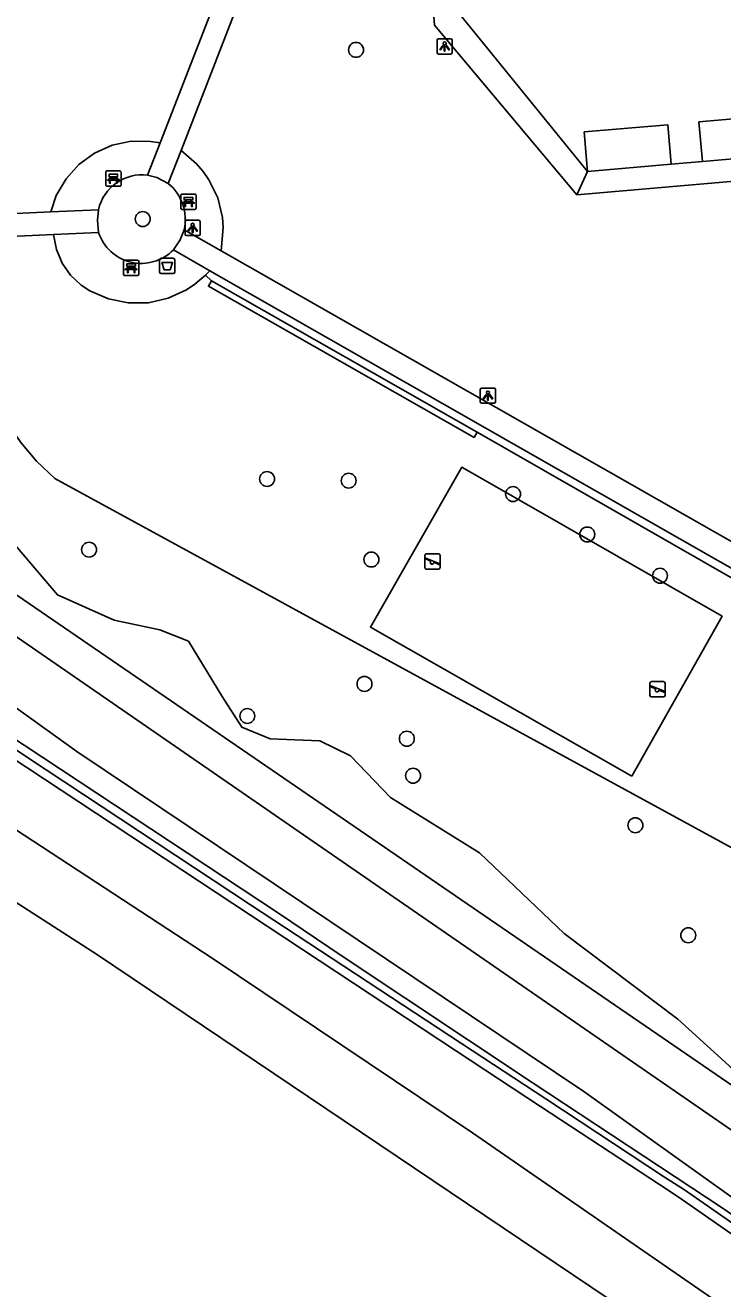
# Model space of a CAD drawing. Extents: x 162990 to 165007, y 383433 to 384336.
# Drawn here: x 164220.1 to 164265.8, y 383624.9 to 383707.7 of the extents above; entities that cross this region are included whole.
import ezdxf

# ---------------------------------------------------------------- set-up
doc = ezdxf.new("R2010")
doc.units = 0
for name, color, linetype in [('IMGEO_Afvalbak', 7, 'Continuous'), ('IMGEO_Bank', 7, 'Continuous'), ('IMGEO_Boom', 7, 'Continuous'), ('IMGEO_Geluidsscherm', 7, 'Continuous'), ('IMGEO_Groenvoorziening', 7, 'Continuous'), ('IMGEO_Lichtpunt', 7, 'Continuous'), ('IMGEO_Pand', 7, 'Continuous'), ('IMGEO_Speelvoorziening', 7, 'Continuous'), ('IMGEO_Spoor', 7, 'Continuous'), ('IMGEO_Spoorbaan_halfverhard', 7, 'Continuous'), ('IMGEO_Voetpad_halfverhard', 7, 'Continuous'), ('IMGEO_Voetpad_open', 7, 'Continuous'), ('IMGEO_Waterloop', 7, 'Continuous')]:
    doc.layers.add(name, color=color, linetype=linetype)

msp = doc.modelspace()

# ---------------------------------------------------------------- linework, layer by layer
at = {"layer": 'IMGEO_Afvalbak'}
for p, q in [((164228.923, 383691.516), (164228.923, 383692.316)), ((164228.923, 383692.316), (164228.923, 383691.516)), ((164229.023, 383692.416), (164229.813, 383692.416)), ((164229.813, 383692.416), (164229.023, 383692.416)), ((164229.913, 383692.316), (164229.913, 383691.516)), ((164229.913, 383691.516), (164229.913, 383692.316)), ((164229.813, 383691.416), (164229.023, 383691.416)), ((164229.023, 383691.416), (164229.813, 383691.416))]:
    msp.add_line(p, q, dxfattribs=at)
msp.add_lwpolyline([(164229.066, 383692.13), (164229.77, 383692.13), (164229.621, 383691.66), (164229.215, 383691.66), (164229.066, 383692.13)], dxfattribs=at)
for centre, start, end in [((164229.023, 383692.316), 90, 180), ((164229.023, 383692.316), 90, 180), ((164229.813, 383692.316), 0, 90), ((164229.813, 383692.316), 360, 90), ((164229.023, 383691.516), 180, 270), ((164229.023, 383691.516), 180, 270), ((164229.813, 383691.516), 270, 0), ((164229.813, 383691.516), 270, 0)]:
    msp.add_arc(centre, 0.1, start, end, dxfattribs=at)
at = {"layer": 'IMGEO_Bank'}
for p, q in [((164225.39, 383697.216), (164225.39, 383698.057)), ((164225.39, 383698.057), (164225.39, 383697.216)), ((164225.465, 383698.141), (164226.306, 383698.141)), ((164226.306, 383698.141), (164225.465, 383698.141)), ((164225.699, 383697.647), (164225.699, 383697.753)), ((164225.743, 383697.753), (164225.743, 383697.647)), ((164226.031, 383697.759), (164225.749, 383697.759)), ((164226.037, 383697.647), (164226.037, 383697.753)), ((164226.081, 383697.753), (164226.081, 383697.647)), ((164226.39, 383698.066), (164226.39, 383697.225)), ((164226.39, 383697.225), (164226.39, 383698.066)), ((164226.315, 383697.141), (164225.474, 383697.141)), ((164225.474, 383697.141), (164226.315, 383697.141)), ((164226.087, 383697.539), (164225.694, 383697.539)), ((164225.749, 383697.641), (164226.031, 383697.641)), ((164230.31, 383695.695), (164230.31, 383696.536)), ((164230.31, 383696.536), (164230.31, 383695.695)), ((164230.385, 383696.62), (164231.226, 383696.62)), ((164231.226, 383696.62), (164230.385, 383696.62)), ((164230.619, 383696.126), (164230.619, 383696.232)), ((164230.663, 383696.232), (164230.663, 383696.126)), ((164230.951, 383696.238), (164230.669, 383696.238)), ((164230.669, 383696.12), (164230.951, 383696.12)), ((164230.957, 383696.126), (164230.957, 383696.232)), ((164231.001, 383696.232), (164231.001, 383696.126)), ((164231.31, 383696.545), (164231.31, 383695.704)), ((164231.31, 383695.704), (164231.31, 383696.545)), ((164231.235, 383695.62), (164230.394, 383695.62)), ((164230.394, 383695.62), (164231.235, 383695.62)), ((164231.007, 383696.018), (164230.614, 383696.018)), ((164226.555, 383691.357), (164226.555, 383692.198)), ((164226.555, 383692.198), (164226.555, 383691.357)), ((164226.63, 383692.282), (164227.471, 383692.282)), ((164227.471, 383692.282), (164226.63, 383692.282)), ((164227.555, 383692.207), (164227.555, 383691.366)), ((164227.555, 383691.366), (164227.555, 383692.207)), ((164227.48, 383691.282), (164226.639, 383691.282)), ((164226.639, 383691.282), (164227.48, 383691.282)), ((164227.252, 383691.68), (164226.859, 383691.68)), ((164226.864, 383691.788), (164226.864, 383691.894)), ((164226.908, 383691.894), (164226.908, 383691.788)), ((164227.196, 383691.9), (164226.914, 383691.9)), ((164226.914, 383691.782), (164227.196, 383691.782)), ((164227.202, 383691.788), (164227.202, 383691.894)), ((164227.246, 383691.894), (164227.246, 383691.788))]:
    msp.add_line(p, q, dxfattribs=at)
for points in [[(164225.693, 383697.759), (164225.607, 383697.759), (164225.607, 383697.92), (164226.17, 383697.92), (164226.17, 383697.759), (164226.087, 383697.759)], [(164225.637, 383697.539), (164225.495, 383697.539), (164225.607, 383697.641), (164225.693, 383697.641)], [(164225.687, 383697.532), (164225.687, 383697.325), (164225.644, 383697.325), (164225.644, 383697.532)], [(164226.087, 383697.641), (164226.17, 383697.641), (164226.282, 383697.539), (164226.143, 383697.539)], [(164226.137, 383697.532), (164226.137, 383697.325), (164226.093, 383697.325), (164226.093, 383697.532)], [(164230.557, 383696.018), (164230.415, 383696.018), (164230.527, 383696.12), (164230.613, 383696.12)], [(164230.613, 383696.238), (164230.527, 383696.238), (164230.527, 383696.399), (164231.09, 383696.399), (164231.09, 383696.238), (164231.007, 383696.238)], [(164231.007, 383696.12), (164231.09, 383696.12), (164231.202, 383696.018), (164231.063, 383696.018)], [(164230.607, 383696.011), (164230.607, 383695.804), (164230.564, 383695.804), (164230.564, 383696.011)], [(164231.057, 383696.011), (164231.057, 383695.804), (164231.013, 383695.804), (164231.013, 383696.011)], [(164226.858, 383691.9), (164226.772, 383691.9), (164226.772, 383692.061), (164227.335, 383692.061), (164227.335, 383691.9), (164227.252, 383691.9)], [(164226.802, 383691.68), (164226.66, 383691.68), (164226.772, 383691.782), (164226.858, 383691.782)], [(164226.852, 383691.673), (164226.852, 383691.466), (164226.809, 383691.466), (164226.809, 383691.673)], [(164227.252, 383691.782), (164227.335, 383691.782), (164227.447, 383691.68), (164227.308, 383691.68)], [(164227.302, 383691.673), (164227.302, 383691.466), (164227.258, 383691.466), (164227.258, 383691.673)]]:
    msp.add_lwpolyline(points, dxfattribs=at)
for centre, radius, start, end in [((164225.468, 383698.063), 0.0779, 92.4484, 184.28452), ((164225.468, 383698.063), 0.0779, 92.4484, 184.28452), ((164225.692, 383697.752), 0.00671, 2.89567, 87.10433), ((164225.749, 383697.752), 0.00671, 92.89567, 177.10433), ((164226.031, 383697.752), 0.00671, 2.89567, 87.10433), ((164226.088, 383697.752), 0.00671, 92.89567, 177.10433), ((164226.312, 383698.063), 0.0779, 2.4484, 94.28452), ((164226.312, 383698.063), 0.0779, 2.4484, 94.28452), ((164225.468, 383697.219), 0.0779, 182.4484, 274.28452), ((164225.468, 383697.219), 0.0779, 182.4484, 274.28452), ((164225.637, 383697.532), 0.00671, 2.89567, 87.10433), ((164225.694, 383697.532), 0.00671, 92.89567, 177.10433), ((164225.692, 383697.648), 0.00671, 272.89567, 357.10433), ((164225.749, 383697.648), 0.00671, 182.89567, 267.10433), ((164226.031, 383697.648), 0.00671, 272.89567, 357.10433), ((164226.088, 383697.648), 0.00671, 182.89567, 267.10433), ((164226.086, 383697.532), 0.00671, 2.89567, 87.10433), ((164226.143, 383697.532), 0.00671, 92.89567, 177.10433), ((164226.312, 383697.219), 0.0779, 272.4484, 4.28452), ((164226.312, 383697.219), 0.0779, 272.4484, 4.28452), ((164230.388, 383696.542), 0.0779, 92.4484, 184.28452), ((164230.388, 383696.542), 0.0779, 92.4484, 184.28452), ((164230.612, 383696.231), 0.00671, 2.89567, 87.10433), ((164230.612, 383696.127), 0.00671, 272.89567, 357.10433), ((164230.669, 383696.231), 0.00671, 92.89567, 177.10433), ((164230.669, 383696.127), 0.00671, 182.89567, 267.10433), ((164230.951, 383696.231), 0.00671, 2.89567, 87.10433), ((164230.951, 383696.127), 0.00671, 272.89567, 357.10433), ((164231.008, 383696.231), 0.00671, 92.89567, 177.10433), ((164231.008, 383696.127), 0.00671, 182.89567, 267.10433), ((164231.232, 383696.542), 0.0779, 2.4484, 94.28452), ((164231.232, 383696.542), 0.0779, 2.4484, 94.28452), ((164230.388, 383695.698), 0.0779, 182.4484, 274.28452), ((164230.388, 383695.698), 0.0779, 182.4484, 274.28452), ((164230.557, 383696.011), 0.00671, 2.89567, 87.10433), ((164230.614, 383696.011), 0.00671, 92.89567, 177.10433), ((164231.006, 383696.011), 0.00671, 2.89567, 87.10433), ((164231.063, 383696.011), 0.00671, 92.89567, 177.10433), ((164231.232, 383695.698), 0.0779, 272.4484, 4.28452), ((164231.232, 383695.698), 0.0779, 272.4484, 4.28452), ((164226.633, 383692.204), 0.0779, 92.4484, 184.28452), ((164226.633, 383692.204), 0.0779, 92.4484, 184.28452), ((164227.477, 383692.204), 0.0779, 2.4484, 94.28452), ((164227.477, 383692.204), 0.0779, 2.4484, 94.28452), ((164226.633, 383691.36), 0.0779, 182.4484, 274.28452), ((164226.633, 383691.36), 0.0779, 182.4484, 274.28452), ((164226.802, 383691.673), 0.00671, 2.89567, 87.10433), ((164226.859, 383691.673), 0.00671, 92.89567, 177.10433), ((164226.857, 383691.893), 0.00671, 2.89567, 87.10433), ((164226.857, 383691.789), 0.00671, 272.89567, 357.10433), ((164226.914, 383691.893), 0.00671, 92.89567, 177.10433), ((164226.914, 383691.789), 0.00671, 182.89567, 267.10433), ((164227.196, 383691.893), 0.00671, 2.89567, 87.10433), ((164227.196, 383691.789), 0.00671, 272.89567, 357.10433), ((164227.253, 383691.893), 0.00671, 92.89567, 177.10433), ((164227.253, 383691.789), 0.00671, 182.89567, 267.10433), ((164227.251, 383691.673), 0.00671, 2.89567, 87.10433), ((164227.308, 383691.673), 0.00671, 92.89567, 177.10433), ((164227.477, 383691.36), 0.0779, 272.4484, 4.28452), ((164227.477, 383691.36), 0.0779, 272.4484, 4.28452)]:
    msp.add_arc(centre, radius, start, end, dxfattribs=at)
at = {"layer": 'IMGEO_Boom'}
for centre in [(164241.794, 383706.066), (164227.817, 383694.985), (164235.964, 383677.961), (164241.31, 383677.851), (164252.085, 383676.977), (164256.95, 383674.328), (164224.297, 383673.332), (164242.8, 383672.687), (164261.719, 383671.626), (164242.348, 383664.539), (164234.668, 383662.44), (164245.124, 383660.952), (164245.532, 383658.529), (164260.103, 383655.283), (164263.568, 383648.077)]:
    msp.add_circle(centre, 0.489, dxfattribs=at)
at = {"layer": 'IMGEO_Geluidsscherm'}
msp.add_lwpolyline([(164154.396, 383702.666), (164167.284, 383695.052), (164167.609, 383692.964), (164184.74, 383682.593), (164211.651, 383666.062), (164236.707, 383649.527), (164240.821, 383646.752), (164253.346, 383638.434), (164265.864, 383630.189), (164270.011, 383627.315), (164274.062, 383624.369), (164278.053, 383621.461), (164287.536, 383614.748), (164295.836, 383608.836), (164303.87, 383603.063), (164316.111, 383594.57), (164331.946, 383582.303)], dxfattribs=at)
at = {"layer": 'IMGEO_Groenvoorziening'}
for points in [[(164221.788, 383695.448), (164222.15, 383696.517), (164222.786, 383697.614), (164223.635, 383698.555), (164224.661, 383699.299), (164225.82, 383699.813), (164227.06, 383700.076), (164228.328, 383700.074), (164228.955, 383699.974)], [(164230.327, 383699.47), (164231.346, 383698.606), (164231.777, 383698.104), (164232.154, 383697.559), (164232.728, 383696.367), (164233.041, 383695.082), (164233.095, 383694.422), (164232.956, 383692.906)], [(164267.105, 383653.443), (164222.043, 383677.997), (164220.848, 383679.134), (164219.823, 383680.343), (164218.93, 383681.652), (164218.179, 383683.048), (164217.578, 383684.515), (164217.133, 383686.036), (164214.929, 383693.637)], [(164221.971, 383693.966), (164222.152, 383692.991), (164222.525, 383692.102), (164223.073, 383691.31), (164223.775, 383690.649), (164224.353, 383690.28), (164225.567, 383689.754), (164226.864, 383689.492), (164228.187, 383689.505), (164229.478, 383689.793), (164230.682, 383690.344), (164231.234, 383690.71), (164231.924, 383691.306)], [(164231.924, 383691.306), (164232.207, 383691.604)], [(164231.924, 383691.306), (164232.314, 383690.932)], [(164249.733, 383681.035), (164249.535, 383680.687), (164232.116, 383690.584), (164232.314, 383690.932)], [(164232.314, 383690.932), (164249.733, 383681.035)], [(164286.102, 383627.443), (164286.702, 383625.424), (164284.683, 383622.459), (164283.169, 383621.671), (164281.087, 383621.166), (164277.901, 383622.743), (164256.734, 383637.853), (164223.485, 383660.125), (164206.923, 383671.986), (164203.106, 383675.141), (164202.254, 383676.339), (164202.034, 383677.885), (164202.412, 383679.557), (164204.336, 383682.301)], [(164249.733, 383681.035), (164266.823, 383671.245)], [(164259.868, 383658.496), (164265.783, 383668.973), (164248.723, 383678.727), (164242.74, 383668.268), (164259.868, 383658.496)], [(164219.478, 383673.595), (164222.223, 383670.377), (164225.945, 383668.705), (164228.942, 383668.074), (164230.803, 383667.349), (164233.012, 383663.721), (164234.305, 383661.702), (164236.166, 383660.945), (164239.415, 383660.819), (164241.434, 383659.841), (164244.053, 383657.096), (164249.889, 383653.469), (164255.441, 383648.2), (164262.885, 383642.585), (164266.229, 383639.557), (164268.311, 383637.601), (164273.138, 383637.57), (164275.157, 383636.844), (164276.355, 383634.447), (164282.393, 383630.087)]]:
    msp.add_lwpolyline(points, dxfattribs=at)
at = {"layer": 'IMGEO_Lichtpunt'}
for p, q in [((164247.102, 383706.691), (164247.102, 383705.884)), ((164247.102, 383706.691), (164247.102, 383705.884)), ((164248.004, 383706.786), (164247.196, 383706.786)), ((164248.004, 383706.786), (164247.196, 383706.786)), ((164248.098, 383705.884), (164248.098, 383706.691)), ((164248.098, 383705.884), (164248.098, 383706.691)), ((164247.196, 383705.79), (164248.004, 383705.79)), ((164247.196, 383705.79), (164248.004, 383705.79)), ((164230.587, 383694.809), (164230.587, 383694.002)), ((164230.587, 383694.809), (164230.587, 383694.002)), ((164231.489, 383694.904), (164230.681, 383694.904)), ((164231.489, 383694.904), (164230.681, 383694.904)), ((164231.583, 383694.002), (164231.583, 383694.809)), ((164231.583, 383694.002), (164231.583, 383694.809)), ((164230.681, 383693.908), (164231.489, 383693.908)), ((164230.681, 383693.908), (164231.489, 383693.908)), ((164249.941, 383683.825), (164249.941, 383683.018)), ((164249.941, 383683.825), (164249.941, 383683.018)), ((164250.843, 383683.92), (164250.035, 383683.92)), ((164250.843, 383683.92), (164250.035, 383683.92)), ((164250.937, 383683.018), (164250.937, 383683.825)), ((164250.937, 383683.018), (164250.937, 383683.825)), ((164250.035, 383682.924), (164250.843, 383682.924)), ((164250.035, 383682.924), (164250.843, 383682.924))]:
    msp.add_line(p, q, dxfattribs=at)
for points in [[(164247.476, 383706.355), (164247.515, 383706.327), (164247.327, 383706.065), (164247.289, 383706.092), (164247.476, 383706.355)], [(164247.578, 383706.307), (164247.625, 383706.307), (164247.625, 383705.985), (164247.578, 383705.985), (164247.578, 383706.307)], [(164247.688, 383706.327), (164247.726, 383706.354), (164247.913, 383706.092), (164247.874, 383706.064), (164247.688, 383706.327)], [(164230.961, 383694.473), (164231, 383694.445), (164230.812, 383694.183), (164230.774, 383694.21), (164230.961, 383694.473)], [(164231.063, 383694.425), (164231.11, 383694.425), (164231.11, 383694.103), (164231.063, 383694.103), (164231.063, 383694.425)], [(164231.173, 383694.445), (164231.211, 383694.472), (164231.398, 383694.21), (164231.359, 383694.182), (164231.173, 383694.445)], [(164250.315, 383683.489), (164250.354, 383683.461), (164250.166, 383683.199), (164250.128, 383683.226), (164250.315, 383683.489)], [(164250.417, 383683.441), (164250.464, 383683.441), (164250.464, 383683.119), (164250.417, 383683.119), (164250.417, 383683.441)], [(164250.527, 383683.461), (164250.565, 383683.488), (164250.752, 383683.226), (164250.713, 383683.198), (164250.527, 383683.461)]]:
    msp.add_lwpolyline(points, dxfattribs=at)
for centre in [(164247.601, 383706.489), (164231.086, 383694.607), (164250.44, 383683.623)]:
    msp.add_circle(centre, 0.0994, dxfattribs=at)
for centre, start, end in [((164247.196, 383706.691), 90, 180), ((164247.196, 383706.691), 90, 180), ((164248.004, 383706.691), 0, 90), ((164248.004, 383706.691), 0, 90), ((164247.196, 383705.884), 180, 270), ((164247.196, 383705.884), 180, 270), ((164248.004, 383705.884), 270, 0), ((164248.004, 383705.884), 270, 360), ((164230.681, 383694.809), 90, 180), ((164230.681, 383694.809), 90, 180), ((164231.489, 383694.809), 0, 90), ((164231.489, 383694.809), 0, 90), ((164230.681, 383694.002), 180, 270), ((164230.681, 383694.002), 180, 270), ((164231.489, 383694.002), 270, 0), ((164231.489, 383694.002), 270, 360), ((164250.035, 383683.825), 90, 180), ((164250.035, 383683.825), 90, 180), ((164250.843, 383683.825), 0, 90), ((164250.843, 383683.825), 0, 90), ((164250.035, 383683.018), 180, 270), ((164250.035, 383683.018), 180, 270), ((164250.843, 383683.018), 270, 0), ((164250.843, 383683.018), 270, 360)]:
    msp.add_arc(centre, 0.0946, start, end, dxfattribs=at)
at = {"layer": 'IMGEO_Pand'}
for points in [[(164256.975, 383698.1), (164256.75, 383700.69), (164262.229, 383701.166), (164262.454, 383698.576)], [(164264.496, 383698.753), (164264.271, 383701.343), (164269.305, 383701.78)], [(164262.454, 383698.576), (164256.975, 383698.1)], [(164269.527, 383699.19), (164264.496, 383698.753)]]:
    msp.add_lwpolyline(points, dxfattribs=at)
at = {"layer": 'IMGEO_Speelvoorziening'}
for p, q in [((164246.308, 383672.159), (164246.308, 383672.959)), ((164246.308, 383672.959), (164246.308, 383672.159)), ((164246.408, 383673.059), (164247.198, 383673.059)), ((164247.198, 383673.059), (164246.408, 383673.059)), ((164247.298, 383672.959), (164247.298, 383672.159)), ((164247.298, 383672.159), (164247.298, 383672.959)), ((164246.691, 383672.587), (164246.352, 383672.724)), ((164246.377, 383672.784), (164247.253, 383672.431)), ((164247.198, 383672.059), (164246.408, 383672.059)), ((164246.408, 383672.059), (164247.198, 383672.059)), ((164247.229, 383672.371), (164246.889, 383672.508)), ((164261.157, 383664.691), (164261.947, 383664.691)), ((164261.947, 383664.691), (164261.157, 383664.691)), ((164261.057, 383663.791), (164261.057, 383664.591)), ((164261.057, 383664.591), (164261.057, 383663.791)), ((164261.44, 383664.219), (164261.101, 383664.356)), ((164261.126, 383664.416), (164262.002, 383664.063)), ((164261.978, 383664.003), (164261.638, 383664.14)), ((164262.047, 383664.591), (164262.047, 383663.791)), ((164262.047, 383663.791), (164262.047, 383664.591)), ((164261.947, 383663.691), (164261.157, 383663.691)), ((164261.157, 383663.691), (164261.947, 383663.691))]:
    msp.add_line(p, q, dxfattribs=at)
for centre, radius, start, end in [((164246.408, 383672.959), 0.1, 90, 180), ((164246.408, 383672.959), 0.1, 90, 180), ((164247.198, 383672.959), 0.1, 0, 90), ((164247.198, 383672.959), 0.1, 360, 90), ((164246.408, 383672.159), 0.1, 180, 270), ((164246.408, 383672.159), 0.1, 180, 270), ((164246.365, 383672.754), 0.0327, 68.07798, 248.07798), ((164246.77, 383672.497), 0.12, 130.99278, 5.16318), ((164247.198, 383672.159), 0.1, 270, 0), ((164247.198, 383672.159), 0.1, 270, 0), ((164247.241, 383672.401), 0.0327, 248.07798, 68.07798), ((164261.157, 383664.591), 0.1, 90, 180), ((164261.157, 383664.591), 0.1, 90, 180), ((164261.947, 383664.591), 0.1, 0, 90), ((164261.947, 383664.591), 0.1, 360, 90), ((164261.157, 383663.791), 0.1, 180, 270), ((164261.157, 383663.791), 0.1, 180, 270), ((164261.114, 383664.386), 0.0327, 68.07798, 248.07798), ((164261.519, 383664.129), 0.12, 130.99278, 5.16318), ((164261.947, 383663.791), 0.1, 270, 0), ((164261.947, 383663.791), 0.1, 270, 0), ((164261.99, 383664.033), 0.0327, 248.07798, 68.07798)]:
    msp.add_arc(centre, radius, start, end, dxfattribs=at)
at = {"layer": 'IMGEO_Spoor'}
for points in [[(163835.796, 383841.636), (163859.382, 383832.867), (163879.651, 383824.941), (163898.399, 383817.482), (163912.055, 383811.932), (163922.753, 383807.428), (163957.509, 383792.271), (163984.884, 383779.842), (164004.491, 383770.647), (164040.215, 383753.11), (164075.92, 383734.553), (164089.094, 383727.44), (164121.24, 383709.667), (164140.015, 383698.841), (164156.169, 383689.367), (164185.757, 383671.479), (164206.772, 383658.402), (164224.847, 383646.795), (164260.652, 383622.719), (164276.548, 383611.672), (164293.897, 383599.354), (164306.991, 383589.899), (164317.029, 383582.491), (164327.919, 383574.304)], [(163926.049, 383810.278), (163952.702, 383798.747), (163967.192, 383792.355), (163995.139, 383779.407), (164015.386, 383769.762), (164027.42, 383763.827), (164038.602, 383758.273), (164063.071, 383745.801), (164074.461, 383739.758), (164089.505, 383731.966), (164114.122, 383718.277), (164138.558, 383704.464), (164151.659, 383696.722), (164176.342, 383681.986), (164198.156, 383668.497), (164218.248, 383655.793), (164232.354, 383646.591), (164249.418, 383635.134), (164286.087, 383609.831), (164311.432, 383591.528), (164331.147, 383576.863)]]:
    msp.add_lwpolyline(points, dxfattribs=at)
at = {"layer": 'IMGEO_Spoorbaan_halfverhard'}
for points in [[(164331.946, 383582.303), (164316.111, 383594.57), (164303.87, 383603.063), (164295.836, 383608.836), (164287.536, 383614.748), (164278.053, 383621.461), (164274.062, 383624.369), (164270.011, 383627.315), (164265.864, 383630.189), (164253.346, 383638.434), (164240.821, 383646.752), (164236.707, 383649.527), (164211.651, 383666.062), (164184.74, 383682.593), (164167.609, 383692.964), (164167.284, 383695.052), (164154.396, 383702.666)], [(164215.402, 383662.932), (164221.474, 383658.924), (164234.879, 383650.064), (164248.699, 383640.99), (164254.23, 383637.357), (164262.015, 383632.245), (164263.314, 383631.409), (164270.952, 383626.103), (164273.809, 383624.02), (164285.04, 383615.994), (164306.649, 383600.627), (164312.415, 383596.638), (164319.959, 383591.088), (164331.496, 383582.166)], [(164331.129, 383581.691), (164319.599, 383590.609), (164312.054, 383596.158), (164306.308, 383600.134), (164303.278, 383602.259), (164297.223, 383606.547), (164281.458, 383617.778), (164273.456, 383623.535), (164270.602, 383625.598), (164262.972, 383630.916), (164261.679, 383631.748), (164253.894, 383636.86), (164248.37, 383640.489), (164219.123, 383659.778)]]:
    msp.add_lwpolyline(points, dxfattribs=at)
at = {"layer": 'IMGEO_Voetpad_halfverhard'}
for points in [[(164228.955, 383699.974), (164233.165, 383710.817)], [(164234.57, 383710.388), (164233.808, 383708.421), (164230.327, 383699.47)], [(164228.136, 383697.866), (164228.955, 383699.974)], [(164230.327, 383699.47), (164229.489, 383697.313)], [(164229.489, 383697.313), (164228.736, 383697.697), (164228.136, 383697.866)], [(164202.858, 383694.565), (164221.788, 383695.448)], [(164221.788, 383695.448), (164224.909, 383695.594)], [(164224.909, 383695.594), (164224.859, 383694.918), (164224.915, 383694.104)], [(164221.971, 383693.966), (164214.929, 383693.637)], [(164224.915, 383694.104), (164221.971, 383693.966)], [(164229.82, 383692.965), (164230.258, 383693.626), (164230.53, 383694.287)], [(164230.53, 383694.287), (164232.956, 383692.906)], [(164232.207, 383691.604), (164229.82, 383692.965)], [(164232.956, 383692.906), (164292.205, 383659.168)], [(164232.207, 383691.604), (164291.325, 383657.911)]]:
    msp.add_lwpolyline(points, dxfattribs=at)
for centre, radius, start, end in [((164227.782, 383694.94), 2.947, 83.10899, 167.18666), ((164227.552, 383694.954), 3.052, 347.36751, 50.60082), ((164227.716, 383695.035), 2.952, 198.38761, 315.46624)]:
    msp.add_arc(centre, radius, start, end, dxfattribs=at)
at = {"layer": 'IMGEO_Voetpad_open'}
for points in [[(164255.931, 383719.721), (164247.574, 383719.058), (164248.438, 383708.569), (164256.975, 383698.1)], [(164256.273, 383696.579), (164246.936, 383707.693), (164246.055, 383718.926)], [(164296.959, 383700.074), (164292.231, 383699.668), (164272.008, 383697.931), (164266.611, 383697.467), (164256.273, 383696.579)], [(164264.496, 383698.753), (164262.454, 383698.576)], [(164256.975, 383698.1), (164256.273, 383696.579)]]:
    msp.add_lwpolyline(points, dxfattribs=at)
at = {"layer": 'IMGEO_Waterloop'}
msp.add_lwpolyline([(164205.558, 383677.241), (164281.132, 383625.156), (164282.834, 383627.029), (164206.749, 383679.114), (164205.558, 383677.241)], dxfattribs=at)

doc.saveas('drawing.dxf')
